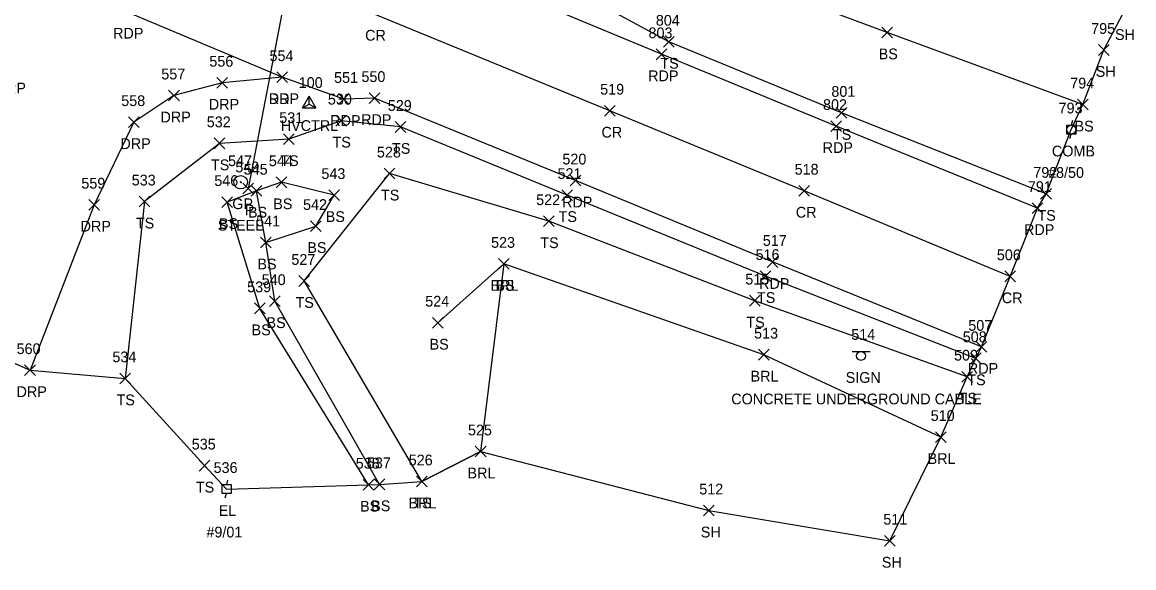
# Model space of a CAD drawing. Extents: x 1599569 to 1610055, y 642560 to 647860.
# Drawn here: x 1603043.9 to 1603250.9, y 647234.7 to 647336.2 of the extents above; entities that cross this region are included whole.
import ezdxf

# ---------------------------------------------------------------- set-up
doc = ezdxf.new("R2010")
doc.units = 0
for name, color, linetype in [('C_A', 7, 'Continuous'), ('C_I', 7, 'Continuous'), ('CPSM', 7, 'Continuous'), ('D_A', 7, 'Continuous'), ('D_I', 7, 'Continuous'), ('D_TIC', 7, 'Continuous'), ('DCP', 7, 'Continuous'), ('L_A', 7, 'Continuous'), ('L_I', 7, 'Continuous'), ('L_TIC', 7, 'Continuous'), ('LABL', 7, 'Continuous'), ('LELB', 7, 'Continuous'), ('LSOGP', 7, 'Continuous'), ('P_A', 7, 'Continuous'), ('P_I', 7, 'Continuous'), ('P_TIC', 7, 'Continuous'), ('PET', 7, 'Continuous'), ('PRC', 7, 'Continuous'), ('R_A', 7, 'Continuous'), ('R_C', 7, 'Continuous'), ('R_I', 7, 'Continuous'), ('R_TIC', 7, 'Continuous'), ('RDP', 7, 'Continuous'), ('RGP', 7, 'Continuous'), ('S_A', 7, 'Continuous'), ('S_C', 7, 'Continuous'), ('S_I', 7, 'Continuous'), ('SSGN', 7, 'Continuous'), ('U_A', 7, 'Continuous'), ('U_C', 7, 'Continuous'), ('U_I', 7, 'Continuous'), ('UEPT', 7, 'Continuous'), ('UP', 7, 'Continuous')]:
    doc.layers.add(name, color=color, linetype=linetype)

msp = doc.modelspace()

# ---------------------------------------------------------------- linework, layer by layer
at = {"layer": 'CPSM'}
for p, q in [((1603096.08, 647320.23), (1603097.33, 647322.4)), ((1603098.58, 647320.23), (1603097.33, 647322.4)), ((1603097.33, 647320.95), (1603097.33, 647322.4)), ((1603096.08, 647320.23), (1603097.33, 647320.95)), ((1603096.08, 647320.23), (1603098.58, 647320.23)), ((1603097.33, 647320.95), (1603097.33, 647320.95)), ((1603097.33, 647320.95), (1603098.58, 647320.23))]:
    msp.add_line(p, q, dxfattribs=at)
at = {"layer": 'D_TIC'}
for points in [[(1603084.93, 647304.24), (1603086.93, 647306.24)], [(1603086.93, 647304.24), (1603084.93, 647306.24)]]:
    msp.add_lwpolyline(points, dxfattribs=at)
at = {"layer": 'DCP'}
msp.add_lwpolyline([(1603097.94, 647367.51), (1603085.93, 647305.24)], dxfattribs=at)
at = {"layer": 'L_TIC'}
for points in [[(1603203.95, 647333.29), (1603205.95, 647335.29)], [(1603205.95, 647333.29), (1603203.95, 647335.29)], [(1603163.32, 647331.54), (1603165.32, 647333.54)], [(1603165.32, 647331.54), (1603163.32, 647333.54)], [(1603244.33, 647330.02), (1603246.33, 647332.02)], [(1603246.33, 647330.02), (1603244.33, 647332.02)], [(1603240.43, 647319.85), (1603242.43, 647321.85)], [(1603242.43, 647319.85), (1603240.43, 647321.85)], [(1603195.45, 647318.3), (1603197.45, 647320.3)], [(1603197.45, 647318.3), (1603195.45, 647320.3)], [(1603102.25, 647316.86), (1603104.25, 647318.86)], [(1603104.25, 647316.86), (1603102.25, 647318.86)], [(1603113.33, 647315.69), (1603115.33, 647317.69)], [(1603115.33, 647315.69), (1603113.33, 647317.69)], [(1603079.61, 647312.64), (1603081.61, 647314.64)], [(1603081.61, 647312.64), (1603079.61, 647314.64)], [(1603092.53, 647313.42), (1603094.53, 647315.42)], [(1603094.53, 647313.42), (1603092.53, 647315.42)], [(1603091.17, 647305.39), (1603093.17, 647307.39)], [(1603093.17, 647305.39), (1603091.17, 647307.39)], [(1603111.29, 647307.01), (1603113.29, 647309.01)], [(1603113.29, 647307.01), (1603111.29, 647309.01)], [(1603111.29, 647307.01), (1603113.29, 647309.01)], [(1603113.29, 647307.01), (1603111.29, 647309.01)], [(1603086.48, 647303.82), (1603088.48, 647305.82)], [(1603088.48, 647303.82), (1603086.48, 647305.82)], [(1603086.48, 647303.82), (1603088.48, 647305.82)], [(1603088.48, 647303.82), (1603086.48, 647305.82)], [(1603233.56, 647303.24), (1603235.56, 647305.24)], [(1603235.56, 647303.24), (1603233.56, 647305.24)], [(1603065.62, 647301.8), (1603067.62, 647303.8)], [(1603067.62, 647301.8), (1603065.62, 647303.8)], [(1603081.06, 647301.71), (1603083.06, 647303.71)], [(1603083.06, 647301.71), (1603081.06, 647303.71)], [(1603081.06, 647301.71), (1603083.06, 647303.71)], [(1603083.06, 647301.71), (1603081.06, 647303.71)], [(1603100.96, 647303.01), (1603102.96, 647305.01)], [(1603102.96, 647303.01), (1603100.96, 647305.01)], [(1603144.36, 647303.01), (1603146.36, 647305.01)], [(1603146.36, 647303.01), (1603144.36, 647305.01)], [(1603097.53, 647297.25), (1603099.53, 647299.25)], [(1603099.53, 647297.25), (1603097.53, 647299.25)], [(1603140.95, 647298.15), (1603142.95, 647300.15)], [(1603142.95, 647298.15), (1603140.95, 647300.15)], [(1603088.23, 647294.19), (1603090.23, 647296.19)], [(1603090.23, 647294.19), (1603088.23, 647296.19)], [(1603088.23, 647294.19), (1603090.23, 647296.19)], [(1603090.23, 647294.19), (1603088.23, 647296.19)], [(1603132.56, 647290.2), (1603134.56, 647292.2)], [(1603134.56, 647290.2), (1603132.56, 647292.2)], [(1603132.56, 647290.2), (1603134.56, 647292.2)], [(1603134.56, 647290.2), (1603132.56, 647292.2)], [(1603095.37, 647287.03), (1603097.37, 647289.03)], [(1603097.37, 647287.03), (1603095.37, 647289.03)], [(1603181.31, 647287.94), (1603183.31, 647289.94)], [(1603183.31, 647287.94), (1603181.31, 647289.94)], [(1603089.91, 647283.27), (1603091.91, 647285.27)], [(1603091.91, 647283.27), (1603089.91, 647285.27)], [(1603179.34, 647283.36), (1603181.34, 647285.36)], [(1603181.34, 647283.36), (1603179.34, 647285.36)], [(1603087.14, 647281.93), (1603089.14, 647283.93)], [(1603089.14, 647281.93), (1603087.14, 647283.93)], [(1603120.3, 647279.26), (1603122.3, 647281.26)], [(1603122.3, 647279.26), (1603120.3, 647281.26)], [(1603180.98, 647273.31), (1603182.98, 647275.31)], [(1603182.98, 647273.31), (1603180.98, 647275.31)], [(1603220.49, 647272.63), (1603222.49, 647274.63)], [(1603222.49, 647272.63), (1603220.49, 647274.63)], [(1603062.02, 647268.9), (1603064.02, 647270.9)], [(1603064.02, 647268.9), (1603062.02, 647270.9)], [(1603218.88, 647269.21), (1603220.88, 647271.21)], [(1603220.88, 647269.21), (1603218.88, 647271.21)], [(1603213.97, 647257.97), (1603215.97, 647259.97)], [(1603215.97, 647257.97), (1603213.97, 647259.97)], [(1603128.25, 647255.29), (1603130.25, 647257.29)], [(1603130.25, 647255.29), (1603128.25, 647257.29)], [(1603076.8, 647252.66), (1603078.8, 647254.66)], [(1603078.8, 647252.66), (1603076.8, 647254.66)], [(1603117.28, 647249.71), (1603119.28, 647251.71)], [(1603119.28, 647249.71), (1603117.28, 647251.71)], [(1603117.28, 647249.71), (1603119.28, 647251.71)], [(1603119.28, 647249.71), (1603117.28, 647251.71)], [(1603107.35, 647249.11), (1603109.35, 647251.11)], [(1603109.35, 647249.11), (1603107.35, 647251.11)], [(1603109.42, 647249.18), (1603111.42, 647251.18)], [(1603111.42, 647249.18), (1603109.42, 647251.18)], [(1603170.77, 647244.3), (1603172.77, 647246.3)], [(1603172.77, 647244.3), (1603170.77, 647246.3)], [(1603204.48, 647238.68), (1603206.48, 647240.68)], [(1603206.48, 647238.68), (1603204.48, 647240.68)]]:
    msp.add_lwpolyline(points, dxfattribs=at)
at = {"layer": 'LABL'}
msp.add_lwpolyline([(1603214.97, 647258.97), (1603181.98, 647274.31), (1603133.56, 647291.2), (1603129.25, 647256.29), (1603118.28, 647250.71)], dxfattribs=at)
at = {"layer": 'LELB'}
for points in [[(1603234.56, 647304.24), (1603196.45, 647319.3), (1603164.32, 647332.54), (1603137.37, 647347.16), (1603139.71, 647357.74), (1603155.44, 647382.01)], [(1603241.43, 647320.85), (1603204.95, 647334.29), (1603169.34, 647347.56), (1603144.94, 647358.08), (1603144.02, 647355.35)], [(1603221.49, 647273.63), (1603182.31, 647288.94), (1603145.36, 647304.01), (1603114.33, 647316.69), (1603103.25, 647317.86), (1603093.53, 647314.42), (1603080.61, 647313.64), (1603066.62, 647302.8), (1603063.02, 647269.9), (1603077.8, 647253.66)], [(1603118.28, 647250.71), (1603096.37, 647288.03), (1603112.29, 647308.01)], [(1603219.88, 647270.21), (1603180.34, 647284.36), (1603141.95, 647299.15), (1603112.29, 647308.01)], [(1603089.23, 647295.19), (1603098.53, 647298.25), (1603101.96, 647304.01), (1603092.17, 647306.39), (1603087.48, 647304.82)], [(1603110.42, 647250.18), (1603090.91, 647284.27), (1603089.23, 647295.19), (1603087.48, 647304.82), (1603082.06, 647302.71)], [(1603108.35, 647250.11), (1603088.14, 647282.93), (1603082.06, 647302.71)], [(1603133.56, 647291.2), (1603121.3, 647280.26)]]:
    msp.add_lwpolyline(points, dxfattribs=at)
at = {"layer": 'LSOGP'}
msp.add_lwpolyline([(1603023.2, 647281.24), (1603045.32, 647271.42), (1603063.02, 647269.9), (1603077.81, 647253.66), (1603081.93, 647249.3), (1603108.35, 647250.11), (1603110.42, 647250.18), (1603118.28, 647250.71), (1603129.25, 647256.28), (1603171.76, 647245.31), (1603205.48, 647239.68), (1603214.97, 647258.96), (1603219.88, 647270.21), (1603221.49, 647273.63), (1603222.52, 647275.76), (1603227.91, 647288.88), (1603232.97, 647301.58), (1603234.56, 647304.24), (1603239.26, 647316.21), (1603241.43, 647320.85), (1603245.33, 647331.02), (1603248.92, 647337.89)], dxfattribs=at)
at = {"layer": 'P_TIC'}
for points in [[(1603161.96, 647329.21), (1603163.96, 647331.21)], [(1603163.96, 647329.21), (1603161.96, 647331.21)], [(1603091.3, 647324.95), (1603093.3, 647326.95)], [(1603093.3, 647324.95), (1603091.3, 647326.95)], [(1603102.75, 647320.89), (1603104.75, 647322.89)], [(1603104.75, 647320.89), (1603102.75, 647322.89)], [(1603108.5, 647321.06), (1603110.5, 647323.06)], [(1603110.5, 647321.06), (1603108.5, 647323.06)], [(1603152.33, 647318.71), (1603154.33, 647320.71)], [(1603154.33, 647318.71), (1603152.33, 647320.71)], [(1603194.46, 647315.85), (1603196.46, 647317.85)], [(1603196.46, 647315.85), (1603194.46, 647317.85)], [(1603145.92, 647305.71), (1603147.92, 647307.71)], [(1603147.92, 647305.71), (1603145.92, 647307.71)], [(1603188.52, 647303.82), (1603190.52, 647305.82)], [(1603190.52, 647303.82), (1603188.52, 647305.82)], [(1603231.97, 647300.58), (1603233.97, 647302.58)], [(1603233.97, 647300.58), (1603231.97, 647302.58)], [(1603182.61, 647290.56), (1603184.61, 647292.56)], [(1603184.61, 647290.56), (1603182.61, 647292.56)], [(1603226.9, 647287.89), (1603228.9, 647289.89)], [(1603228.9, 647287.89), (1603226.9, 647289.89)], [(1603221.52, 647274.76), (1603223.52, 647276.76)], [(1603223.52, 647274.76), (1603221.52, 647276.76)]]:
    msp.add_lwpolyline(points, dxfattribs=at)
at = {"layer": 'PET'}
for points in [[(1603232.97, 647301.58), (1603195.46, 647316.85), (1603162.96, 647330.21), (1603136.43, 647341.31), (1603134.62, 647343.84), (1603117.95, 647350.67), (1603111.39, 647351.11), (1603082.79, 647362.82), (1603051.7, 647375.44), (1603016.01, 647389.74), (1602976.23, 647406.03), (1602937.76, 647421.74), (1602905.04, 647435.16), (1602871.23, 647448.73)], [(1603222.52, 647275.76), (1603183.61, 647291.56), (1603146.92, 647306.71), (1603109.5, 647322.06), (1603103.75, 647321.89), (1603092.3, 647325.95), (1603063.3, 647338.13), (1603037.55, 647348.42), (1603034.26, 647352.47), (1602998.81, 647367.08), (1602958.22, 647383.09), (1602921.43, 647398.55), (1602879.84, 647415.39)]]:
    msp.add_lwpolyline(points, dxfattribs=at)
at = {"layer": 'PRC'}
msp.add_lwpolyline([(1603227.9, 647288.89), (1603189.52, 647304.82), (1603153.33, 647319.71), (1603109.3, 647337.75), (1603071.31, 647353.23), (1603036.99, 647367.27), (1603005.25, 647380.25), (1602963.63, 647397.11), (1602927.12, 647412.15), (1602885.11, 647429.06)], dxfattribs=at)
at = {"layer": 'R_TIC'}
for points in [[(1603091.3, 647324.95), (1603093.3, 647326.95)], [(1603093.3, 647324.95), (1603091.3, 647326.95)], [(1603080.13, 647323.91), (1603082.13, 647325.91)], [(1603082.13, 647323.91), (1603080.13, 647325.91)], [(1603071.13, 647321.54), (1603073.13, 647323.54)], [(1603073.13, 647321.54), (1603071.13, 647323.54)], [(1603063.67, 647316.58), (1603065.67, 647318.58)], [(1603065.67, 647316.58), (1603063.67, 647318.58)], [(1603056.25, 647301.22), (1603058.25, 647303.22)], [(1603058.25, 647301.22), (1603056.25, 647303.22)], [(1603044.32, 647270.42), (1603046.32, 647272.42)], [(1603046.32, 647270.42), (1603044.32, 647272.42)]]:
    msp.add_lwpolyline(points, dxfattribs=at)
at = {"layer": 'RDP'}
msp.add_lwpolyline([(1603092.3, 647325.95), (1603081.13, 647324.91), (1603072.13, 647322.54), (1603064.67, 647317.58), (1603057.25, 647302.22), (1603045.32, 647271.42)], dxfattribs=at)
at = {"layer": 'RGP'}
msp.add_line((1603084.56, 647306.4), (1603084.56, 647306.4), dxfattribs=at)
for radius in [1.25, 0.0833]:
    msp.add_circle((1603084.56, 647306.4), radius, dxfattribs=at)
at = {"layer": 'SSGN'}
for p, q in [((1603198.46, 647274.92), (1603201.79, 647274.92)), ((1603200.11, 647274.09), (1603200.11, 647274.09))]:
    msp.add_line(p, q, dxfattribs=at)
msp.add_circle((1603200.11, 647274.09), 0.833, dxfattribs=at)
at = {"layer": 'UEPT'}
for p, q in [((1603081.09, 647248.47), (1603081.09, 647250.14)), ((1603081.09, 647250.14), (1603082.76, 647250.14)), ((1603082.09, 647250.97), (1603081.93, 647250.14)), ((1603082.76, 647250.14), (1603082.76, 647248.47)), ((1603082.76, 647248.47), (1603081.09, 647248.47)), ((1603081.68, 647247.64), (1603081.93, 647248.47)), ((1603081.93, 647249.3), (1603081.93, 647249.3))]:
    msp.add_line(p, q, dxfattribs=at)
at = {"layer": 'UP'}
for p, q in [((1603239.51, 647317.88), (1603239.26, 647317.04)), ((1603238.43, 647315.38), (1603238.43, 647317.04)), ((1603238.43, 647317.04), (1603240.09, 647317.04)), ((1603239.26, 647316.21), (1603239.26, 647316.21)), ((1603240.09, 647317.04), (1603240.09, 647315.38)), ((1603240.09, 647315.38), (1603238.43, 647315.38)), ((1603239.01, 647314.54), (1603239.26, 647315.38))]:
    msp.add_line(p, q, dxfattribs=at)
msp.add_circle((1603239.26, 647316.21), 0.833, dxfattribs=at)

# ---------------------------------------------------------------- texts
at = {"layer": 'C_A'}
msp.add_text('HVCTRL', height=2, dxfattribs=at).set_placement((1603092.02, 647315.95))
at = {"layer": 'C_I'}
msp.add_text('100', height=2, dxfattribs=at).set_placement((1603095.37, 647323.95))
at = {"layer": 'D_A'}
msp.add_text('P', height=2, dxfattribs=at).set_placement((1603085.31, 647300.24))
at = {"layer": 'D_I'}
msp.add_text('549', height=2, dxfattribs=at).set_placement((1603083.56, 647308.24))
at = {"layer": 'L_A'}
for s, p in [('SH', (1603247.41, 647332.89)), ('BS', (1603203.39, 647329.29)), ('TS', (1603162.73, 647327.54)), ('SH', (1603243.82, 647326.02)), ('BS', (1603239.87, 647315.85)), ('TS', (1603194.86, 647314.3)), ('TS', (1603101.66, 647312.86)), ('TS', (1603112.74, 647311.69)), ('TS', (1603091.94, 647309.42)), ('TS', (1603079.02, 647308.64)), ('BS', (1603090.62, 647301.39)), ('TS', (1603110.7, 647303.01)), ('TS', (1603110.7, 647303.01)), ('BS', (1603085.92, 647299.82)), ('BS', (1603085.92, 647299.82)), ('TS', (1603232.97, 647299.24)), ('TS', (1603065.03, 647297.8)), ('BS', (1603080.5, 647297.71)), ('BS', (1603080.5, 647297.71)), ('BS', (1603100.4, 647299.01)), ('TS', (1603143.77, 647299.01)), ('BS', (1603096.97, 647293.25)), ('TS', (1603140.36, 647294.15)), ('BS', (1603087.67, 647290.19)), ('BS', (1603087.67, 647290.19)), ('BRL', (1603131.1, 647286.2)), ('BS', (1603132, 647286.2)), ('TS', (1603094.77, 647283.03)), ('TS', (1603180.72, 647283.94)), ('BS', (1603089.36, 647279.27)), ('TS', (1603178.75, 647279.36)), ('BS', (1603086.58, 647277.93)), ('BS', (1603119.74, 647275.26)), ('BRL', (1603179.53, 647269.31)), ('TS', (1603219.9, 647268.63)), ('TS', (1603061.43, 647264.9)), ('TS', (1603218.29, 647265.21)), ('BRL', (1603212.51, 647253.97)), ('BRL', (1603126.8, 647251.29)), ('TS', (1603076.21, 647248.66)), ('BRL', (1603115.82, 647245.71)), ('TS', (1603116.69, 647245.71)), ('BS', (1603106.79, 647245.11)), ('BS', (1603108.86, 647245.18)), ('SH', (1603170.25, 647240.3)), ('SH', (1603203.97, 647234.68))]:
    msp.add_text(s, height=2, dxfattribs=at).set_placement(p)
at = {"layer": 'L_I'}
for s, p in [('804', (1603161.88, 647335.54)), ('795', (1603242.97, 647334.02)), ('801', (1603194.58, 647322.3)), ('794', (1603239.07, 647323.85)), ('530', (1603100.8, 647320.86)), ('529', (1603111.96, 647319.69)), ('532', (1603078.24, 647316.64)), ('531', (1603091.74, 647317.42)), ('528', (1603109.93, 647311.01)), ('528', (1603109.93, 647311.01)), ('545', (1603085.12, 647307.82)), ('545', (1603085.12, 647307.82)), ('544', (1603089.81, 647309.39)), ('533', (1603064.26, 647305.8)), ('546', (1603079.64, 647305.71)), ('546', (1603079.64, 647305.71)), ('543', (1603099.59, 647307.01)), ('521', (1603143.57, 647307.01)), ('792', (1603232.19, 647307.24)), ('542', (1603096.17, 647301.25)), ('522', (1603139.59, 647302.15)), ('541', (1603087.44, 647298.19)), ('541', (1603087.44, 647298.19)), ('523', (1603131.19, 647294.2)), ('523', (1603131.19, 647294.2)), ('527', (1603094, 647291.03)), ('516', (1603180.46, 647291.94)), ('540', (1603088.47, 647287.27)), ('515', (1603178.55, 647287.36)), ('539', (1603085.77, 647285.93)), ('524', (1603118.93, 647283.26)), ('513', (1603180.19, 647277.31)), ('508', (1603219.05, 647276.63)), ('534', (1603060.66, 647272.9)), ('509', (1603217.43, 647273.21)), ('510', (1603213.08, 647261.97)), ('525', (1603126.89, 647259.29)), ('535', (1603075.44, 647256.66)), ('526', (1603115.86, 647253.71)), ('526', (1603115.86, 647253.71)), ('538', (1603105.99, 647253.11)), ('537', (1603108.06, 647253.18)), ('512', (1603169.97, 647248.3)), ('511', (1603204.25, 647242.68))]:
    msp.add_text(s, height=2, dxfattribs=at).set_placement(p)
at = {"layer": 'P_A'}
for s, p in [('RDP', (1603060.79, 647333.13)), ('CR', (1603107.74, 647332.75)), ('RDP', (1603160.45, 647325.21)), ('RDP', (1603089.78, 647320.95)), ('RDP', (1603101.24, 647316.89)), ('RDP', (1603106.99, 647317.06)), ('CR', (1603151.76, 647314.71)), ('RDP', (1603192.95, 647311.85)), ('RDP', (1603144.41, 647301.71)), ('CR', (1603187.96, 647299.82)), ('RDP', (1603230.46, 647296.58)), ('RDP', (1603181.1, 647286.56)), ('CR', (1603226.33, 647283.89)), ('RDP', (1603220.01, 647270.76))]:
    msp.add_text(s, height=2, dxfattribs=at).set_placement(p)
at = {"layer": 'P_I'}
for s, p in [('803', (1603160.52, 647333.21)), ('554', (1603089.93, 647328.95)), ('551', (1603101.95, 647324.89)), ('550', (1603107.05, 647325.06)), ('519', (1603151.52, 647322.71)), ('802', (1603193.02, 647319.85)), ('520', (1603144.48, 647309.71)), ('518', (1603187.73, 647307.82)), ('791', (1603231.18, 647304.58)), ('517', (1603181.81, 647294.56)), ('506', (1603225.4, 647291.89)), ('507', (1603220.08, 647278.76))]:
    msp.add_text(s, height=2, dxfattribs=at).set_placement(p)
at = {"layer": 'R_A'}
for s, p in [('DRP', (1603038.91, 647322.93)), ('DRP', (1603078.62, 647319.91)), ('DRP', (1603089.78, 647320.95)), ('DRP', (1603069.62, 647317.54)), ('DRP', (1603062.16, 647312.58)), ('GP', (1603082.99, 647301.4)), ('DRP', (1603054.74, 647297.22)), ('DRP', (1603042.81, 647266.42))]:
    msp.add_text(s, height=2, dxfattribs=at).set_placement(p)
at = {"layer": 'R_C'}
msp.add_text('STEEL', height=2, dxfattribs=at).set_placement((1603080.28, 647297.4))
at = {"layer": 'R_I'}
for s, p in [('554', (1603089.93, 647328.95)), ('556', (1603078.72, 647327.91)), ('557', (1603069.77, 647325.54)), ('558', (1603062.31, 647320.58)), ('547', (1603082.2, 647309.4)), ('559', (1603054.88, 647305.22)), ('560', (1603042.82, 647274.42))]:
    msp.add_text(s, height=2, dxfattribs=at).set_placement(p)
at = {"layer": 'S_A'}
msp.add_text('SIGN', height=2, dxfattribs=at).set_placement((1603197.24, 647269.07))
at = {"layer": 'S_C'}
msp.add_text('CONCRETE UNDERGROUND CABLE', height=2, dxfattribs=at).set_placement((1603175.93, 647265.07))
at = {"layer": 'S_I'}
msp.add_text('514', height=2, dxfattribs=at).set_placement((1603198.29, 647277.07))
at = {"layer": 'U_A'}
for s, p in [('COMB', (1603235.65, 647311.21)), ('EL', (1603080.46, 647244.3))]:
    msp.add_text(s, height=2, dxfattribs=at).set_placement(p)
at = {"layer": 'U_C'}
for s, p in [('#8/50', (1603234.94, 647307.21)), ('#9/01', (1603078.18, 647240.3))]:
    msp.add_text(s, height=2, dxfattribs=at).set_placement(p)
at = {"layer": 'U_I'}
for s, p in [('793', (1603236.9, 647319.21)), ('536', (1603079.51, 647252.3))]:
    msp.add_text(s, height=2, dxfattribs=at).set_placement(p)

doc.saveas('drawing.dxf')
